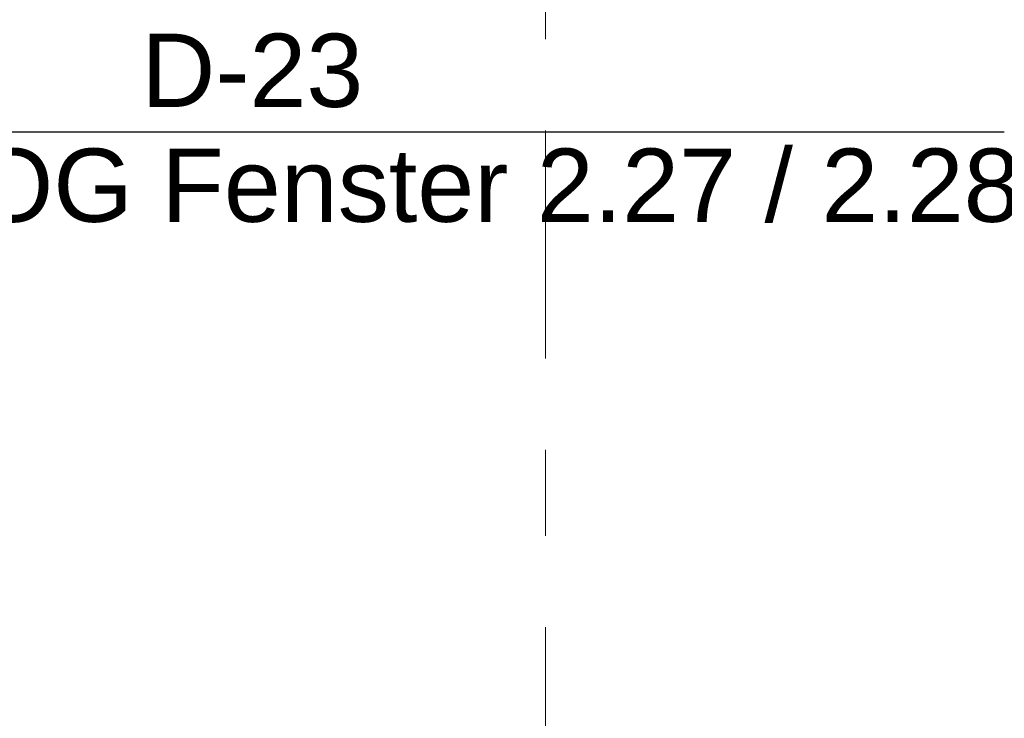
# Model space of a CAD drawing. Header units: metres. Extents: x -3.6 to 85.2, y -11 to 16.8.
# Tile 292 of 508: x 35.9 to 37.1, y -1.2 to -0.4. Entities that reach past the tile are written whole.
import ezdxf

# ---------------------------------------------------------------- set-up
doc = ezdxf.new("R2010")
doc.units = ezdxf.units.M
doc.header["$MEASUREMENT"] = 0
doc.linetypes.add('Strichlinie doppelt', pattern=[0.546806, 0.264583, -0.105833, 0.070556, -0.105833])
doc.layers.add('208 - Marker.Detail', color=7, linetype='Continuous')
doc.layers.add('451 - Universal.Achsen Raster', color=7, linetype='Continuous')
doc.styles.add('ERSTELLTER_STIL_2', font='txt')

msp = doc.modelspace()

# ---------------------------------------------------------------- linework, layer by layer
at = {"layer": '208 - Marker.Detail', "color": 30, "linetype": 'Continuous', "lineweight": 25, "true_color": 0xff6e00}
msp.add_line((35.3122, -0.5258), (37.0622, -0.5258), dxfattribs=at)
at = {"layer": '451 - Universal.Achsen Raster', "color": 160, "linetype": 'Strichlinie doppelt', "lineweight": 9, "true_color": 0x3232ff}
msp.add_line((36.53, -10.585), (36.53, 16.355), dxfattribs=at)

# ---------------------------------------------------------------- texts
at = {"layer": '208 - Marker.Detail', "color": 30, "lineweight": 25, "true_color": 0xff6e00, "char_height": 0.085, "style": 'ERSTELLTER_STIL_2'}
for s, insert, attachment_point in [('\\A1;{\\pql;\\fArial|b0|i0|c0|p38;D-23}', (36.0613, -0.4981), 7), ('\\A1;{\\pql;\\fArial|b0|i0|c0|p38;Detail - 1. OG Fenster 2.27 / 2.28}', (35.3257, -0.5452), 1)]:
    msp.add_mtext(s, dxfattribs=dict(at, insert=insert, attachment_point=attachment_point))

doc.saveas('drawing.dxf')
